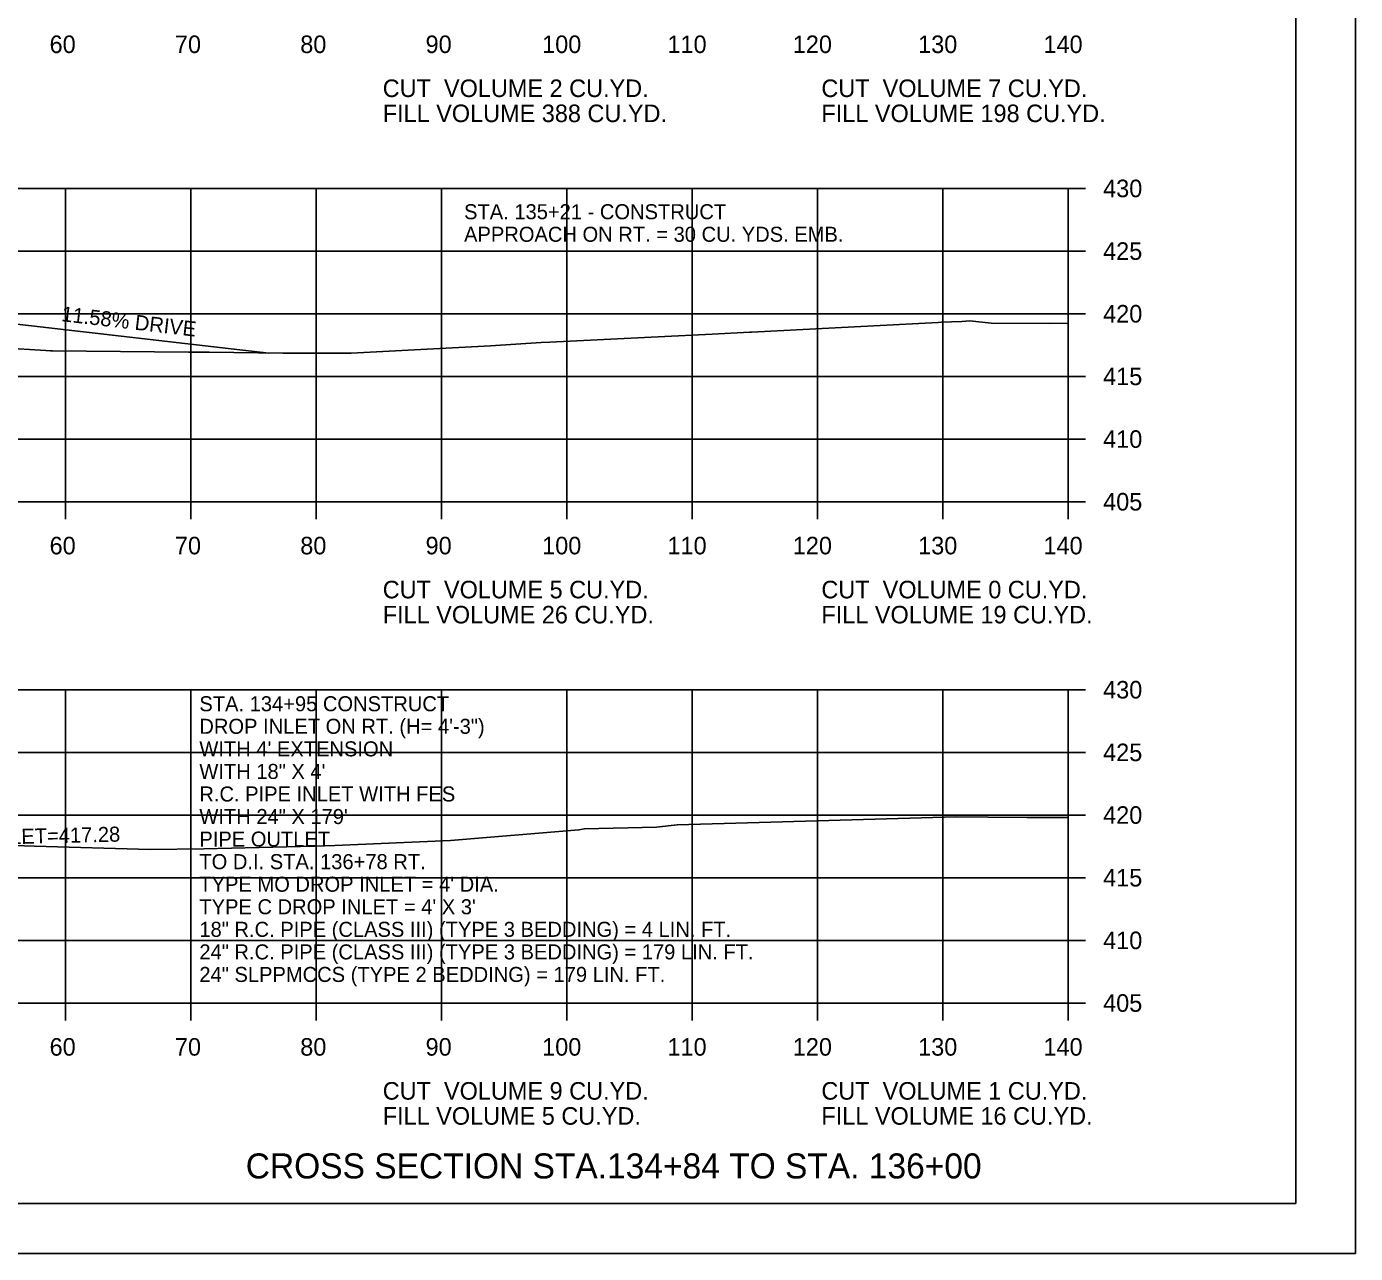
# Model space of a CAD drawing. Extents: x 1538688 to 1540766, y 656250 to 671912.
# Drawn here: x 1538915.1 to 1539021.1, y 661458 to 661555.9 of the extents above; entities that cross this region are included whole.
import ezdxf

# ---------------------------------------------------------------- set-up
doc = ezdxf.new("R2010")
doc.units = 0
for name, color, linetype in [('15', 7, 'Continuous'), ('16', 7, 'Continuous'), ('18', 7, 'Continuous'), ('22', 7, 'Continuous'), ('26', 7, 'Continuous'), ('40', 7, 'Continuous'), ('7', 7, 'Continuous'), ('Borings', 7, 'Continuous'), ('Horizontal Alignment', 7, 'Continuous'), ('RipRap', 7, 'Continuous')]:
    doc.layers.add(name, color=color, linetype=linetype)

msp = doc.modelspace()

# ---------------------------------------------------------------- linework, layer by layer
at = {"layer": '16'}
msp.add_line((1538934.41, 661529.84), (1538913.16, 661532.3), dxfattribs=at)
at = {"layer": '18'}
for points in [[(1538909.63, 661530.47), (1538916.63, 661530.06), (1538917, 661530.04), (1538917.16, 661530.04), (1538928, 661529.93), (1538929.66, 661529.91), (1538935.52, 661529.83), (1538940.99, 661529.84), (1538952.11, 661530.44), (1538956.13, 661530.69), (1538956.84, 661530.72), (1538969.78, 661531.37), (1538972.79, 661531.53), (1538972.92, 661531.53), (1538987.83, 661532.29), (1538988.05, 661532.31), (1538989.71, 661532.36), (1538990.34, 661532.41), (1538992.05, 661532.24), (1538996.71, 661532.22), (1538998.18, 661532.24)], [(1538910.89, 661490.66), (1538915.72, 661490.51), (1538924.95, 661490.24), (1538929.23, 661490.3), (1538938.05, 661490.5), (1538939.67, 661490.57), (1538948.91, 661490.95), (1538959.16, 661491.8), (1538959.59, 661491.89), (1538965.34, 661492.03), (1538967, 661492.2), (1538973.53, 661492.4), (1538989.26, 661492.84), (1538991.8, 661492.81), (1538994.9, 661492.78), (1538998.18, 661492.79)]]:
    msp.add_lwpolyline(points, dxfattribs=at)
at = {"layer": '22'}
for p, q in [((1538718.18, 661542.99), (1538998.18, 661542.99)), ((1538918.18, 661517.99), (1538918.18, 661542.99)), ((1538928.18, 661517.99), (1538928.18, 661542.99)), ((1538938.18, 661517.99), (1538938.18, 661542.99)), ((1538948.18, 661517.99), (1538948.18, 661542.99)), ((1538958.18, 661517.99), (1538958.18, 661542.99)), ((1538968.18, 661517.99), (1538968.18, 661542.99)), ((1538978.18, 661517.99), (1538978.18, 661542.99)), ((1538988.18, 661517.99), (1538988.18, 661542.99)), ((1538998.18, 661517.99), (1538998.18, 661542.99)), ((1538718.18, 661537.99), (1538998.18, 661537.99)), ((1538718.18, 661532.99), (1538998.18, 661532.99)), ((1538718.18, 661527.99), (1538998.18, 661527.99)), ((1538718.18, 661522.99), (1538998.18, 661522.99)), ((1538718.18, 661517.99), (1538998.18, 661517.99)), ((1538718.18, 661502.99), (1538998.18, 661502.99)), ((1538918.18, 661477.99), (1538918.18, 661502.99)), ((1538928.18, 661477.99), (1538928.18, 661502.99)), ((1538938.18, 661477.99), (1538938.18, 661502.99)), ((1538948.18, 661477.99), (1538948.18, 661502.99)), ((1538958.18, 661477.99), (1538958.18, 661502.99)), ((1538968.18, 661477.99), (1538968.18, 661502.99)), ((1538978.18, 661477.99), (1538978.18, 661502.99)), ((1538988.18, 661477.99), (1538988.18, 661502.99)), ((1538998.18, 661477.99), (1538998.18, 661502.99)), ((1538718.18, 661497.99), (1538998.18, 661497.99)), ((1538718.18, 661492.99), (1538998.18, 661492.99)), ((1538718.18, 661487.99), (1538998.18, 661487.99)), ((1538718.18, 661482.99), (1538998.18, 661482.99)), ((1538718.18, 661477.99), (1538998.18, 661477.99))]:
    msp.add_line(p, q, dxfattribs=at)
at = {"layer": '26'}
msp.add_line((1538687.78, 661458.01), (1539021.11, 661458.01), dxfattribs=at)
msp.add_lwpolyline([(1538687.77, 661671.35), (1539021.11, 661671.35), (1539021.11, 661458.01), (1538687.77, 661458.01)], close=True, dxfattribs=at)
at = {"layer": 'Borings'}
for p, q in [((1538998.18, 661517.99), (1538998.18, 661542.99)), ((1538999.58, 661542.99), (1538998.18, 661542.99)), ((1538999.58, 661537.99), (1538998.18, 661537.99)), ((1538999.58, 661532.99), (1538998.18, 661532.99)), ((1538999.58, 661527.99), (1538998.18, 661527.99)), ((1538999.58, 661522.99), (1538998.18, 661522.99)), ((1538718.18, 661517.99), (1538998.18, 661517.99)), ((1538918.18, 661516.59), (1538918.18, 661517.99)), ((1538928.18, 661516.59), (1538928.18, 661517.99)), ((1538938.18, 661516.59), (1538938.18, 661517.99)), ((1538948.18, 661516.59), (1538948.18, 661517.99)), ((1538958.18, 661516.59), (1538958.18, 661517.99)), ((1538968.18, 661516.59), (1538968.18, 661517.99)), ((1538978.18, 661516.59), (1538978.18, 661517.99)), ((1538988.18, 661516.59), (1538988.18, 661517.99)), ((1538998.18, 661516.59), (1538998.18, 661517.99)), ((1538999.58, 661517.99), (1538998.18, 661517.99)), ((1538998.18, 661477.99), (1538998.18, 661502.99)), ((1538999.58, 661502.99), (1538998.18, 661502.99)), ((1538999.58, 661497.99), (1538998.18, 661497.99)), ((1538999.58, 661492.99), (1538998.18, 661492.99)), ((1538999.58, 661487.99), (1538998.18, 661487.99)), ((1538999.58, 661482.99), (1538998.18, 661482.99)), ((1538718.18, 661477.99), (1538998.18, 661477.99)), ((1538918.18, 661476.59), (1538918.18, 661477.99)), ((1538928.18, 661476.59), (1538928.18, 661477.99)), ((1538938.18, 661476.59), (1538938.18, 661477.99)), ((1538948.18, 661476.59), (1538948.18, 661477.99)), ((1538958.18, 661476.59), (1538958.18, 661477.99)), ((1538968.18, 661476.59), (1538968.18, 661477.99)), ((1538978.18, 661476.59), (1538978.18, 661477.99)), ((1538988.18, 661476.59), (1538988.18, 661477.99)), ((1538998.18, 661476.59), (1538998.18, 661477.99)), ((1538999.58, 661477.99), (1538998.18, 661477.99))]:
    msp.add_line(p, q, dxfattribs=at)
at = {"layer": 'RipRap'}
for q in [(1539016.36, 661667.45), (1538700.18, 661461.99)]:
    msp.add_line((1539016.36, 661461.99), q, dxfattribs=at)

# ---------------------------------------------------------------- texts
at = {"layer": '15'}
msp.add_text('CROSS SECTION STA.134+84 TO STA. 136+00', height=2, dxfattribs=at).set_placement((1538932.57, 661463.99))
at = {"layer": '16'}
msp.add_text('11.58% DRIVE', height=1.2, rotation=353.3965, dxfattribs=at).set_placement((1538917.82, 661532.4))
at = {"layer": '40'}
for s, p in [('STA. 134+95 CONSTRUCT', (1538928.87, 661501.27)), ('DROP INLET ON RT. (H= 4\'-3")', (1538928.87, 661499.47)), ("WITH 4' EXTENSION", (1538928.87, 661497.67)), ('WITH 18" X 4\'', (1538928.87, 661495.87)), ('R.C. PIPE INLET WITH FES  ', (1538928.87, 661494.07)), ('WITH 24" X 179\'', (1538928.87, 661492.27)), ('PIPE OUTLET', (1538928.87, 661490.47)), ('TO D.I. STA. 136+78 RT.', (1538928.87, 661488.67)), ("TYPE MO DROP INLET = 4' DIA.", (1538928.87, 661486.87)), ("TYPE C DROP INLET = 4' X 3'", (1538928.87, 661485.07)), ('18" R.C. PIPE (CLASS III) (TYPE 3 BEDDING) = 4 LIN. FT.', (1538928.87, 661483.27)), ('24" R.C. PIPE (CLASS III) (TYPE 3 BEDDING) = 179 LIN. FT.', (1538928.87, 661481.47)), ('24" SLPPMCCS (TYPE 2 BEDDING) = 179 LIN. FT.', (1538928.87, 661479.67))]:
    msp.add_text(s, height=1.2, dxfattribs=at).set_placement(p)
msp.add_text('F.L. INLET=417.28', height=1.2, rotation=1.3569, dxfattribs=at).set_placement((1538908.97, 661490.55))
at = {"layer": '7'}
for s, p in [('STA. 135+21 - CONSTRUCT', (1538949.99, 661540.53)), ('APPROACH ON RT. = 30 CU. YDS. EMB.', (1538949.99, 661538.73))]:
    msp.add_text(s, height=1.2, dxfattribs=at).set_placement(p)
at = {"layer": 'Horizontal Alignment'}
for s, p in [('60', (1538916.92, 661553.79)), ('70', (1538926.92, 661553.79)), ('80', (1538936.92, 661553.79)), ('90', (1538946.92, 661553.79)), ('100', (1538956.22, 661553.79)), ('110', (1538966.22, 661553.79)), ('120', (1538976.22, 661553.79)), ('130', (1538986.22, 661553.79)), ('140', (1538996.22, 661553.79)), ('CUT  VOLUME 2 CU.YD.', (1538943.5, 661550.28)), ('CUT  VOLUME 7 CU.YD.', (1538978.5, 661550.28)), ('FILL VOLUME 388 CU.YD.', (1538943.5, 661548.28)), ('FILL VOLUME 198 CU.YD.', (1538978.5, 661548.28)), ('430', (1539000.98, 661542.29)), ('425', (1539000.98, 661537.29)), ('420', (1539000.98, 661532.29)), ('415', (1539000.98, 661527.29)), ('410', (1539000.98, 661522.29)), ('405', (1539000.98, 661517.29)), ('60', (1538916.92, 661513.79)), ('70', (1538926.92, 661513.79)), ('80', (1538936.92, 661513.79)), ('90', (1538946.92, 661513.79)), ('100', (1538956.22, 661513.79)), ('110', (1538966.22, 661513.79)), ('120', (1538976.22, 661513.79)), ('130', (1538986.22, 661513.79)), ('140', (1538996.22, 661513.79)), ('CUT  VOLUME 5 CU.YD.', (1538943.5, 661510.28)), ('CUT  VOLUME 0 CU.YD.', (1538978.5, 661510.28)), ('FILL VOLUME 26 CU.YD.', (1538943.5, 661508.28)), ('FILL VOLUME 19 CU.YD.', (1538978.5, 661508.28)), ('430', (1539000.98, 661502.29)), ('425', (1539000.98, 661497.29)), ('420', (1539000.98, 661492.29)), ('415', (1539000.98, 661487.29)), ('410', (1539000.98, 661482.29)), ('405', (1539000.98, 661477.29)), ('60', (1538916.92, 661473.79)), ('70', (1538926.92, 661473.79)), ('80', (1538936.92, 661473.79)), ('90', (1538946.92, 661473.79)), ('100', (1538956.22, 661473.79)), ('110', (1538966.22, 661473.79)), ('120', (1538976.22, 661473.79)), ('130', (1538986.22, 661473.79)), ('140', (1538996.22, 661473.79)), ('CUT  VOLUME 9 CU.YD.', (1538943.5, 661470.28)), ('CUT  VOLUME 1 CU.YD.', (1538978.5, 661470.28)), ('FILL VOLUME 5 CU.YD.', (1538943.5, 661468.28)), ('FILL VOLUME 16 CU.YD.', (1538978.5, 661468.28))]:
    msp.add_text(s, height=1.4, dxfattribs=at).set_placement(p)

doc.saveas('drawing.dxf')
